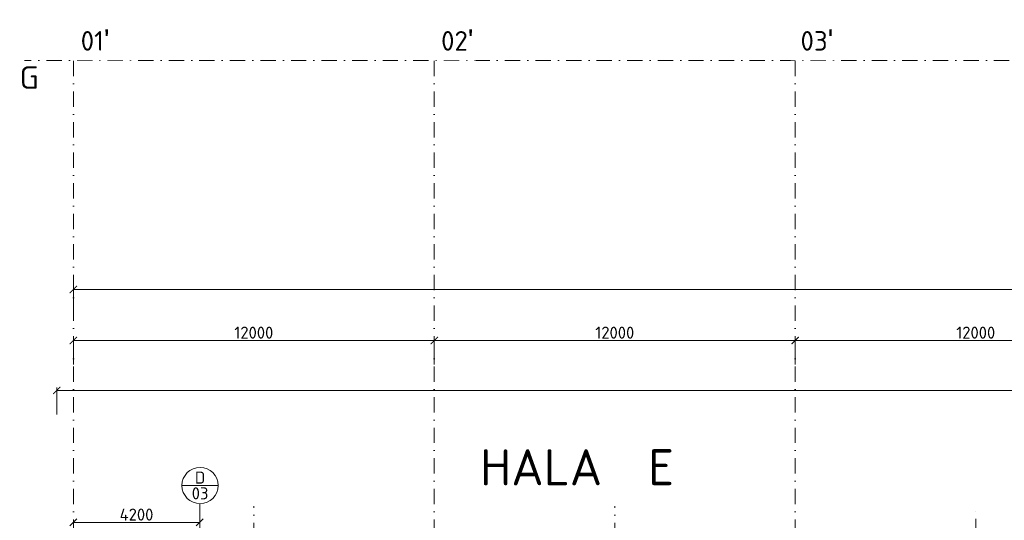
# Model space of a CAD drawing. Header units: millimetres. Extents: x -725694 to 5289369, y -1488057 to 2187451.
# Tile 162 of 656: x 4217 to 36950, y 83912 to 100555. Entities that reach past the tile are written whole.
import ezdxf
from ezdxf.enums import TextEntityAlignment as Align

# ---------------------------------------------------------------- set-up
doc = ezdxf.new("R2010")
doc.units = ezdxf.units.MM
doc.linetypes.add('CENTERX2', pattern=[101.6, 63.5, -12.7, 12.7, -12.7])
doc.linetypes.add('DASHDOT', pattern=[25.4, 12.7, -6.35, 0, -6.35])
doc.layers.get('Defpoints').update_dxf_attribs({"color": 8})
for name, color, linetype, lineweight in [('A99_N_koty-200', 5, 'Continuous', 5), ('A99_N_koty-200 @ 200', 5, 'Continuous', 5), ('A99_N_osy', 1, 'CENTERX2', 9), ('A99_N_txt-popis-200', 240, 'Continuous', 5), ('A99_N_vypln-dve', 5, 'Continuous', 5), ('A99_N_znaceni 200', 5, 'Continuous', 5)]:
    doc.layers.add(name, color=color, linetype=linetype, lineweight=lineweight)
doc.styles.add('A99_kota', font='isocpeur.ttf', dxfattribs={"height": 2})
doc.styles.add('A99_popis', font='isocpeur.ttf')
doc.styles.add('ad_popis 100', font='isocpeur.ttf', dxfattribs={"height": 200})
doc.dimstyles.new('A99_kota_200 new', dxfattribs={"dimscale": 200, "dimtxt": 2, "dimasz": 1.2, "dimexe": 0.5, "dimexo": 1.5, "dimgap": 0.3, "dimtad": 1, "dimdec": 0, "dimzin": 3, "dimdsep": 46, "dimtxsty": 'A99_kota', "dimblk": 'ARCHTICK', "dimcen": 2.5, "dimazin": 2, "dimtfac": 0.75, "dimtdec": 0, "dimtmove": 2, "dimatfit": 0, "dimfxl": 0, "dimtolj": 1, "dimtzin": 0, "dimlwd": 5, "dimlwe": 5, "dimarcsym": 0})

# ---------------------------------------------------------------- blocks, each defined once
blk = doc.blocks.new('_ArchTick')
at = {"color": 0, "linetype": 'ByBlock', "const_width": 0.15}
blk.add_lwpolyline([(-0.5, -0.5), (0.5, 0.5)], dxfattribs=at)
blk = doc.blocks.new('*D136')
at = {"layer": 'A99_N_koty-200', "color": 0, "lineweight": 5, "transparency": 16777216}
for p, q in [((6000, 89090), (6000, 89990)), ((6000, 89890), (18000, 89890)), ((18000, 89090), (18000, 89990))]:
    blk.add_line(p, q, dxfattribs=at)
at = {"layer": 'Defpoints', "color": 0, "lineweight": 0, "transparency": 16777216}
for p in [(18000, 89890), (6000, 84024), (18000, 84024)]:
    blk.add_point(p, dxfattribs=at)
at = {"layer": 'A99_N_koty-200', "color": 0, "lineweight": 5, "transparency": 16777216, "xscale": 240, "yscale": 240, "zscale": 240, "rotation": 180}
blk.add_blockref('_ArchTick', (6000, 89890), dxfattribs=at)
at = {"layer": 'A99_N_koty-200', "color": 0, "lineweight": 5, "transparency": 16777216, "xscale": 240, "yscale": 240, "zscale": 240}
blk.add_blockref('_ArchTick', (18000, 89890), dxfattribs=at)
at = {"layer": 'A99_N_koty-200', "color": 0, "transparency": 16777216, "insert": (12000, 90150), "char_height": 400, "attachment_point": 5, "style": 'A99_kota'}
blk.add_mtext('\\A1;12000', dxfattribs=at)
blk = doc.blocks.new('*D137')
at = {"layer": 'A99_N_koty-200', "color": 0, "lineweight": 5, "transparency": 16777216}
for p, q in [((18000, 89090), (18000, 89990)), ((18000, 89890), (30000, 89890)), ((30000, 89090), (30000, 89990))]:
    blk.add_line(p, q, dxfattribs=at)
at = {"layer": 'Defpoints', "color": 0, "lineweight": 0, "transparency": 16777216}
for p in [(30000, 89890), (18000, 84024), (30000, 84024)]:
    blk.add_point(p, dxfattribs=at)
at = {"layer": 'A99_N_koty-200', "color": 0, "lineweight": 5, "transparency": 16777216, "xscale": 240, "yscale": 240, "zscale": 240, "rotation": 180}
blk.add_blockref('_ArchTick', (18000, 89890), dxfattribs=at)
at = {"layer": 'A99_N_koty-200', "color": 0, "lineweight": 5, "transparency": 16777216, "xscale": 240, "yscale": 240, "zscale": 240}
blk.add_blockref('_ArchTick', (30000, 89890), dxfattribs=at)
at = {"layer": 'A99_N_koty-200', "color": 0, "transparency": 16777216, "insert": (24000, 90150), "char_height": 400, "attachment_point": 5, "style": 'A99_kota'}
blk.add_mtext('\\A1;12000', dxfattribs=at)
blk = doc.blocks.new('*D138')
at = {"layer": 'A99_N_koty-200', "color": 0, "lineweight": 5, "transparency": 16777216}
for p, q in [((30000, 89090), (30000, 89990)), ((30000, 89890), (42000, 89890)), ((42000, 89090), (42000, 89990))]:
    blk.add_line(p, q, dxfattribs=at)
at = {"layer": 'Defpoints', "color": 0, "lineweight": 0, "transparency": 16777216}
for p in [(42000, 89890), (30000, 84024), (42000, 84024)]:
    blk.add_point(p, dxfattribs=at)
at = {"layer": 'A99_N_koty-200', "color": 0, "lineweight": 5, "transparency": 16777216, "xscale": 240, "yscale": 240, "zscale": 240, "rotation": 180}
blk.add_blockref('_ArchTick', (30000, 89890), dxfattribs=at)
at = {"layer": 'A99_N_koty-200', "color": 0, "lineweight": 5, "transparency": 16777216, "xscale": 240, "yscale": 240, "zscale": 240}
blk.add_blockref('_ArchTick', (42000, 89890), dxfattribs=at)
at = {"layer": 'A99_N_koty-200', "color": 0, "transparency": 16777216, "insert": (36000, 90150), "char_height": 400, "attachment_point": 5, "style": 'A99_kota'}
blk.add_mtext('\\A1;12000', dxfattribs=at)
blk = doc.blocks.new('*D155')
at = {"layer": 'A99_N_koty-200', "color": 0, "lineweight": 5, "transparency": 16777216}
for p, q in [((6000, 90785), (6000, 91685)), ((138550, 90785), (138550, 91685)), ((6000, 91585), (138550, 91585))]:
    blk.add_line(p, q, dxfattribs=at)
at = {"layer": 'Defpoints', "color": 0, "lineweight": 0, "transparency": 16777216}
for p in [(138550, 91585), (6000, 84024), (138550, 84024)]:
    blk.add_point(p, dxfattribs=at)
at = {"layer": 'A99_N_koty-200', "color": 0, "lineweight": 5, "transparency": 16777216, "xscale": 240, "yscale": 240, "zscale": 240, "rotation": 180}
blk.add_blockref('_ArchTick', (6000, 91585), dxfattribs=at)
at = {"layer": 'A99_N_koty-200', "color": 0, "lineweight": 5, "transparency": 16777216, "xscale": 240, "yscale": 240, "zscale": 240}
blk.add_blockref('_ArchTick', (138550, 91585), dxfattribs=at)
at = {"layer": 'A99_N_koty-200', "color": 0, "transparency": 16777216, "insert": (72275, 91845), "char_height": 400, "attachment_point": 5, "style": 'A99_kota'}
blk.add_mtext('\\A1;132550', dxfattribs=at)
blk = doc.blocks.new('*D157')
at = {"layer": 'A99_N_koty-200', "color": 0, "lineweight": 5, "transparency": 16777216}
for p, q in [((5450, 87432), (5450, 88332)), ((5450, 88232), (180030, 88232)), ((180030, 87432), (180030, 88332))]:
    blk.add_line(p, q, dxfattribs=at)
at = {"layer": 'Defpoints', "color": 0, "lineweight": 0, "transparency": 16777216}
for p in [(180030, 88232), (5450, 82250), (180030, 81380)]:
    blk.add_point(p, dxfattribs=at)
at = {"layer": 'A99_N_koty-200', "color": 0, "lineweight": 5, "transparency": 16777216, "xscale": 240, "yscale": 240, "zscale": 240, "rotation": 180}
blk.add_blockref('_ArchTick', (5450, 88232), dxfattribs=at)
at = {"layer": 'A99_N_koty-200', "color": 0, "lineweight": 5, "transparency": 16777216, "xscale": 240, "yscale": 240, "zscale": 240}
blk.add_blockref('_ArchTick', (180030, 88232), dxfattribs=at)
at = {"layer": 'A99_N_koty-200', "color": 0, "transparency": 16777216, "insert": (92740, 88492), "char_height": 400, "attachment_point": 5, "style": 'A99_kota'}
blk.add_mtext('\\A1;174580', dxfattribs=at)
blk = doc.blocks.new('*U20')
at = {"color": 0, "linetype": 'ByBlock'}
blk.add_line((-3.02, 0), (3.02, 0), dxfattribs=at)
blk.add_circle((0, 0), 3.02, dxfattribs=at)
at = {"color": 0, "linetype": 'ByBlock', "style": 'A99_popis'}
for tag, p in [('KATEGORIE', (0, 1.31)), ('PRVEK', (0, -1.3))]:
    blk.add_attdef(tag, text='', height=2, dxfattribs=at).set_placement(p, align=Align.MIDDLE_CENTER)
blk = doc.blocks.new('*D338')
at = {"layer": 'A99_N_koty-200', "color": 0, "linetype": 'Continuous', "lineweight": 5, "ltscale": 0.5, "transparency": 16777216}
for p, q in [((6000, 83842), (6000, 83942)), ((6000, 83842), (10200, 83842)), ((10200, 83842), (10200, 83942))]:
    blk.add_line(p, q, dxfattribs=at)
at = {"layer": 'Defpoints', "color": 0, "linetype": 'Continuous', "lineweight": 0, "ltscale": 0.5, "transparency": 16777216}
for p in [(10200, 83842), (6000, 83602), (10200, 83602)]:
    blk.add_point(p, dxfattribs=at)
at = {"layer": 'A99_N_koty-200', "color": 0, "linetype": 'Continuous', "lineweight": 5, "ltscale": 0.5, "transparency": 16777216, "xscale": 240, "yscale": 240, "zscale": 240, "rotation": 180}
blk.add_blockref('_ArchTick', (6000, 83842), dxfattribs=at)
at = {"layer": 'A99_N_koty-200', "color": 0, "linetype": 'Continuous', "lineweight": 5, "ltscale": 0.5, "transparency": 16777216, "xscale": 240, "yscale": 240, "zscale": 240}
blk.add_blockref('_ArchTick', (10200, 83842), dxfattribs=at)
at = {"layer": 'A99_N_koty-200', "color": 0, "linetype": 'Continuous', "lineweight": 5, "ltscale": 0.5, "transparency": 16777216, "insert": (8100, 84102), "char_height": 400, "attachment_point": 5, "style": 'A99_kota'}
blk.add_mtext('\\A1;4200', dxfattribs=at)

msp = doc.modelspace()

# ---------------------------------------------------------------- linework, layer by layer
at = {"layer": 'A99_N_osy', "color": 7, "linetype": 'DASHDOT', "ltscale": 40}
msp.add_line((6000, 100200), (6000, 25785), dxfattribs=at)
at = {"layer": 'A99_N_osy', "linetype": 'DASHDOT', "ltscale": 40}
for p, q in [((18000, 100200), (18000, 22692.5)), ((30000, 100200), (30000, -5085))]:
    msp.add_line(p, q, dxfattribs=at)
for points in [[(152950, 99200), (4375, 99200)], [(12000, -5085), (12000, 84377.5)], [(24000, -5085), (24000, 84377.5)], [(36000, 22490), (36000, 84377.5)]]:
    msp.add_lwpolyline(points, dxfattribs=at)
at = {"layer": 'A99_N_vypln-dve', "linetype": 'Continuous'}
msp.add_lwpolyline([(10200, 84465), (10200, 80755)], dxfattribs=at)

# ---------------------------------------------------------------- block references
at = {"layer": 'A99_N_znaceni 200', "lineweight": 9, "xscale": 200, "yscale": 200, "zscale": 200}
msp.add_blockref('*U20', (10213.2, 85068.8), dxfattribs=at).add_auto_attribs({'KATEGORIE': 'D', 'PRVEK': '03'})

# ---------------------------------------------------------------- texts
at = {"layer": 'A99_N_txt-popis-200', "lineweight": 9, "ltscale": 5, "style": 'ad_popis 100'}
msp.add_text('HALA  E', height=1200, dxfattribs=at).set_placement((19520, 85075))
at = {"layer": 'A99_N_txt-popis-200', "lineweight": 0, "insert": (4216.5, 99005), "char_height": 750, "attachment_point": 1, "style": 'ad_popis 100', "bg_fill": 3, "box_fill_scale": 1, "bg_fill_color": 256, "bg_fill_transparency": 0}
msp.add_mtext_dynamic_manual_height_columns('G', width=832.5, gutter_width=1000, heights=[0], dxfattribs=at)

# ---------------------------------------------------------------- dimensions: what is measured, and where the dimension line sits
at = {"layer": 'A99_N_koty-200 @ 200'}
for base, p1, p2, picture, middle in [((138550, 91585.3), (6000, 84023.6), (138550, 84023.6), '*D155', (72275, 91845.3)), ((18000, 89889.6), (6000, 84023.6), (18000, 84023.6), '*D136', (12000, 90149.6)), ((30000, 89889.6), (18000, 84023.6), (30000, 84023.6), '*D137', (24000, 90149.6)), ((42000, 89889.6), (30000, 84023.6), (42000, 84023.6), '*D138', (36000, 90149.6)), ((180030, 88232.3), (5450, 82250), (180030, 81380), '*D157', (92740, 88492.3))]:
    dim = msp.add_linear_dim(base=base, p1=p1, p2=p2, dimstyle='A99_kota_200 new', override={"dimscale": 200, "dimtix": 1, "dimtofl": 1, "dimtmove": 1, "dimatfit": 1}, dxfattribs=at)
    dim.commit()
    dim.dimension.update_dxf_attribs({"geometry": picture, "text_midpoint": middle})
at = {"layer": 'A99_N_koty-200 @ 200', "linetype": 'Continuous', "lineweight": 5, "ltscale": 0.5}
dim = msp.add_linear_dim(base=(10200, 83842.1), p1=(6000, 83602.1), p2=(10200, 83602.1), dimstyle='A99_kota_200 new', override={"dimscale": 200, "dimtix": 0, "dimtofl": 1, "dimtmove": 2, "dimatfit": 0}, dxfattribs=at)
dim.commit()
dim.dimension.update_dxf_attribs({"geometry": '*D338', "text_midpoint": (8100, 84102.1)})

# ---------------------------------------------------------------- next in the draw order: texts
at = {"layer": 'A99_N_txt-popis-200', "lineweight": 0, "char_height": 650, "attachment_point": 1, "style": 'ad_popis 100', "bg_fill": 2}
for s, width, insert in [("01{\\fArial|b0|i0|c238|p34;\\H1.08333x;'}", 1436.482, (6245, 100230)), ("02{\\fArial|b0|i0|c238|p34;\\H1.08333x;'}", 832.5, (18225, 100230)), ("03{\\fArial|b0|i0|c238|p34;\\H1.08333x;'}", 832.5, (30175, 100230))]:
    msp.add_mtext_dynamic_manual_height_columns(s, width=width, gutter_width=1000, heights=[0], dxfattribs=dict(at, insert=insert))
at = {"layer": 'A99_N_txt-popis-200', "lineweight": 0, "insert": (4216.5, 99005), "char_height": 750, "attachment_point": 1, "style": 'ad_popis 100', "bg_fill": 3, "box_fill_scale": 1, "bg_fill_color": 256, "bg_fill_transparency": 0}
msp.add_mtext_dynamic_manual_height_columns('G', width=832.5, gutter_width=1000, heights=[0], dxfattribs=at)

doc.saveas('drawing.dxf')
